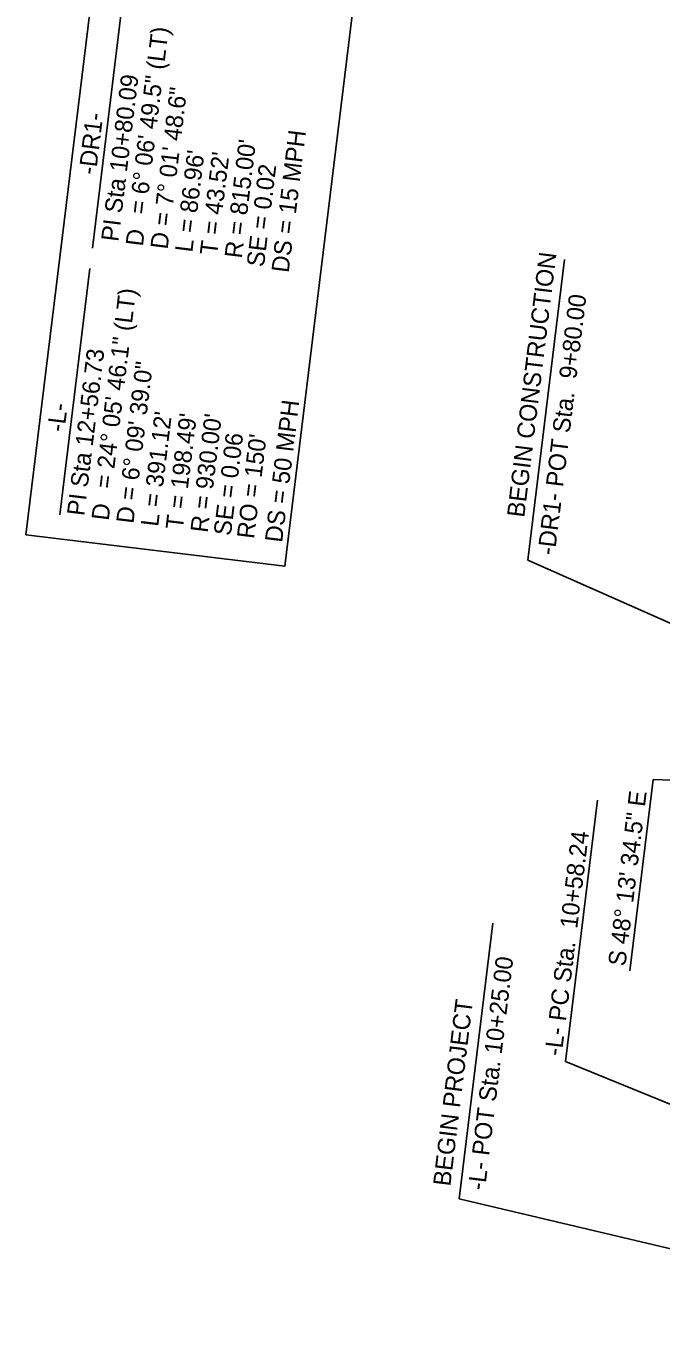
# Model space of a CAD drawing. Extents: x 472216 to 481979, y 489069 to 507339.
# Drawn here: x 480669 to 480924, y 489146 to 489667 of the extents above; entities that cross this region are included whole.
import ezdxf

# ---------------------------------------------------------------- set-up
doc = ezdxf.new("R2010")
doc.units = 0
for name, color, linetype in [('Exist Horizontal Alignment Point', 7, 'Continuous'), ('Old_Level_12', 7, 'Continuous'), ('Prop Rem of Exist Asph Pvmt', 7, 'Continuous'), ('Sheet Plan And Profile CELL', 7, 'Continuous')]:
    doc.layers.add(name, color=color, linetype=linetype)

msp = doc.modelspace()

# ---------------------------------------------------------------- linework, layer by layer
at = {"layer": 'Exist Horizontal Alignment Point'}
msp.add_lwpolyline([(480669.43, 489462.94), (480723.51, 489905.74), (480827.37, 489893.05), (480773.29, 489450.25)], close=True, dxfattribs=at)
at = {"layer": 'Old_Level_12'}
for p, q in [((480885.61, 489573.46), (480870.87, 489452.76)), ((481023.99, 489384.85), (480870.87, 489452.76)), ((480921.14, 489364.55), (480911.77, 489287.83)), ((481050.68, 489361.01), (480921.14, 489364.55)), ((480898.88, 489356.28), (480886.06, 489251.34)), ((480856.79, 489306.91), (480843.27, 489196.18)), ((480994.8, 489206.91), (480886.06, 489251.34)), ((481056.61, 489145.92), (480843.27, 489196.18))]:
    msp.add_line(p, q, dxfattribs=at)
at = {"layer": 'Prop Rem of Exist Asph Pvmt'}
for p, q in [((480696.12, 489578.06), (480708.21, 489677.08)), ((480683.02, 489470.86), (480695.12, 489569.88))]:
    msp.add_line(p, q, dxfattribs=at)

# ---------------------------------------------------------------- texts
at = {"layer": 'Old_Level_12'}
for s, p in [('BEGIN CONSTRUCTION', (480869.42, 489469.63)), ('-DR1- POT Sta.  9+80.00', (480881.68, 489454.48)), ('-L- PC Sta.  10+58.24', (480884.44, 489253.37)), ('-L- POT Sta. 10+25.00', (480853.65, 489199.34)), ('BEGIN PROJECT', (480839.75, 489201.04))]:
    msp.add_text(s, height=7, rotation=83.0365, dxfattribs=at).set_placement(p)
at = {"layer": 'Prop Rem of Exist Asph Pvmt'}
for s, p in [('= 6%%d 06\' 49.5" (LT)', (480717.61, 489591.33)), ('PI Sta 10+80.09', (480706.5, 489580.42)), ('D = 7%%d 01\' 48.6"', (480726.27, 489577.33)), ('D = 7%%d 01\' 48.6"', (480726.27, 489577.33)), ('-DR1-', (480697.47, 489607.25)), ('DS = 15 MPH', (480774.87, 489567.92)), ("R = 815.00'", (480756.05, 489573.69)), ("L = 86.96'", (480736.19, 489576.12)), ("L = 86.96'", (480736.19, 489576.12)), ("T = 43.52'", (480746.12, 489574.9)), ('SE = 0.02', (480764.93, 489570.22)), ('D', (480716.34, 489578.54)), ('D', (480716.34, 489578.54)), ('= 24%%d 05\' 46.1" (LT)', (480703.89, 489481.17)), ('PI Sta 12+56.73', (480692.78, 489470.26)), ('D = 6%%d 09\' 39.0"', (480712.55, 489467.17)), ('-L-', (480684.85, 489503.98)), ('DS = 50 MPH', (480772.23, 489459.55)), ("L = 391.12'", (480722.47, 489465.96)), ("T = 198.49'", (480732.4, 489464.75)), ("R = 930.00'", (480742.33, 489463.53)), ('SE = 0.06', (480751.66, 489462.3)), ("RO = 150'", (480760.99, 489461.06)), ('D', (480702.62, 489468.38))]:
    msp.add_text(s, height=7, rotation=83.0365, dxfattribs=at).set_placement(p)
at = {"layer": 'Sheet Plan And Profile CELL'}
msp.add_text('S 48%%d 13\' 34.5" E', height=7, rotation=83.0365, dxfattribs=at).set_placement((480910.03, 489289.4))

doc.saveas('drawing.dxf')
